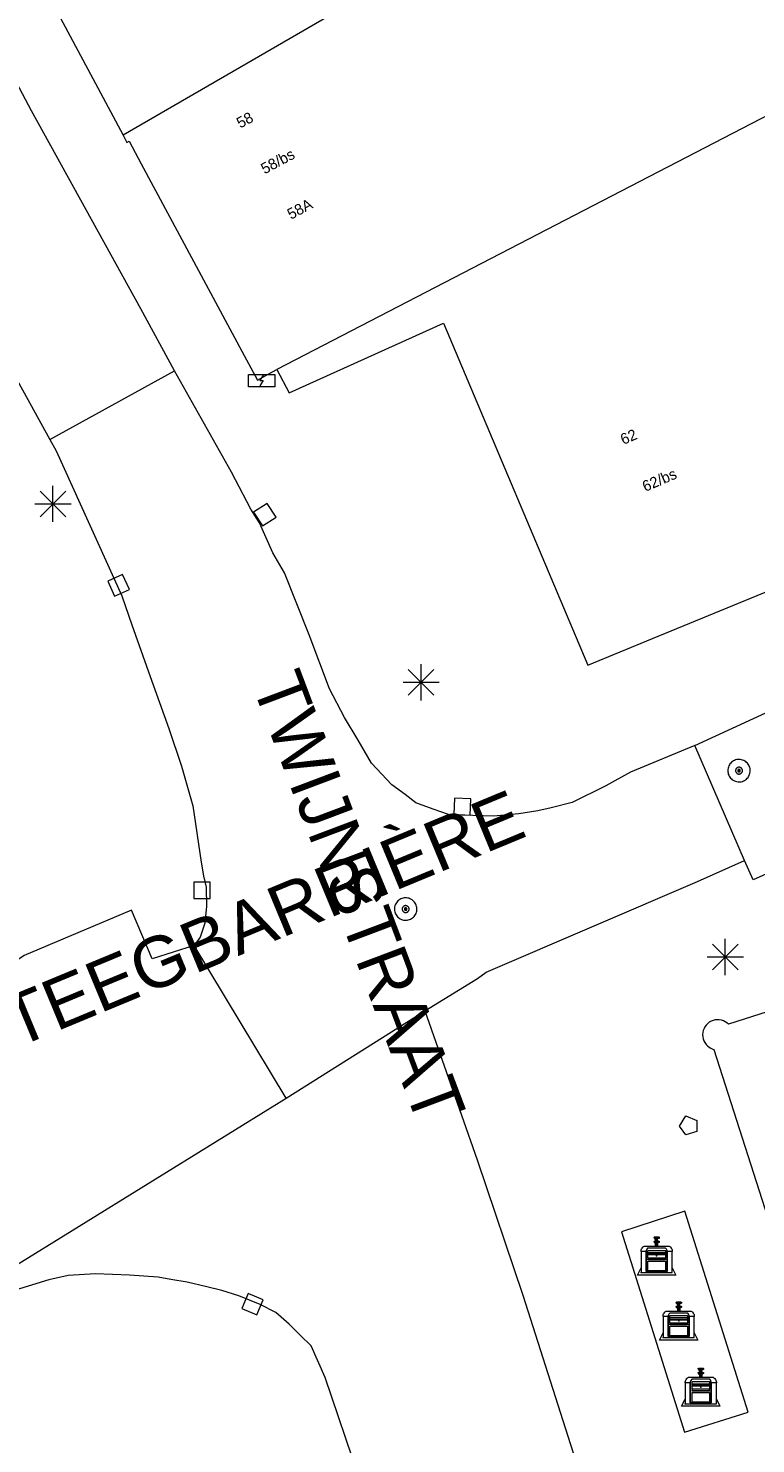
# Model space of a CAD drawing. Header units: metres. Extents: x 135779 to 137489, y 452643 to 455118.
# Tile 460 of 489: x 136945 to 136965, y 454862 to 454902. Entities that reach past the tile are written whole.
import ezdxf
from ezdxf.enums import TextEntityAlignment as Align

# ---------------------------------------------------------------- set-up
doc = ezdxf.new("R2010")
doc.units = ezdxf.units.M
for name, color, linetype, lineweight in [('KTop_BAK_Afval apart plaats', 96, 'Continuous', 13), ('KTop_KST_KAST', 40, 'Continuous', 13), ('KTop_NAR_Huisnummer tijdelijk (t)', 7, 'Continuous', 13), ('KTop_ORL_Weg_Straatnaam (t)', 7, 'Continuous', 13), ('KTop_PAL_Lichtmast', 40, 'Continuous', 13), ('KTop_PND_Grondvlaksituatie van BAG-pand [tachy]', 1, 'Continuous', 13), ('KTop_PND_Pandscheiding', 40, 'Continuous', 13), ('KTop_PUT_Brandkraan of -put', 1, 'Continuous', 13), ('KTop_PUT_Inspectie- of rioolput', 15, 'Continuous', 13), ('KTop_PUT_Kolk', 15, 'Continuous', 13), ('KTop_WGD_Rijbaan_Lokale weg', 251, 'Continuous', 13), ('KTop_WGD_Rijbaan_Lokale weg_verkeersdrempel', 40, 'Continuous', 13), ('KTop_WGD_Voetpad', 251, 'Continuous', 13)]:
    doc.layers.add(name, color=color, linetype=linetype, lineweight=lineweight)
doc.styles.add('Style-Arial', font='arial.ttf')
doc.styles.add('Style-ROVU', font='ROVU.shx')
doc.styles.add('Style-ROVUCURSIEF', font='ROVUCURSIEF.shx')

# ---------------------------------------------------------------- blocks, each defined once
blk = doc.blocks.new('BAK_Afval_apart_plaats')
at = {"layer": 'KTop_BAK_Afval apart plaats'}
for p, q in [((-0.073, 0.513), (-0.072, 0.515)), ((-0.073, 0.513), (-0.073, 0.49)), ((-0.072, 0.511), (-0.073, 0.513)), ((-0.072, 0.511), (-0.073, 0.513)), ((-0.073, 0.49), (-0.072, 0.488)), ((-0.073, 0.399), (-0.073, 0.376)), ((-0.072, 0.397), (-0.073, 0.399)), ((-0.072, 0.515), (-0.071, 0.516)), ((-0.07, 0.51), (-0.072, 0.511)), ((-0.07, 0.51), (-0.072, 0.511)), ((-0.072, 0.488), (-0.07, 0.486)), ((-0.07, 0.396), (-0.072, 0.397)), ((-0.071, 0.516), (-0.07, 0.517)), ((-0.07, 0.517), (-0.067, 0.519)), ((-0.069, 0.509), (-0.07, 0.51)), ((-0.069, 0.509), (-0.07, 0.51)), ((-0.07, 0.486), (-0.069, 0.485)), ((-0.069, 0.395), (-0.07, 0.396)), ((-0.066, 0.507), (-0.069, 0.509)), ((-0.066, 0.507), (-0.069, 0.509)), ((-0.069, 0.485), (-0.066, 0.484)), ((-0.066, 0.394), (-0.069, 0.395)), ((-0.067, 0.519), (-0.065, 0.52)), ((-0.063, 0.506), (-0.066, 0.507)), ((-0.063, 0.506), (-0.066, 0.507)), ((-0.066, 0.484), (-0.063, 0.483)), ((-0.063, 0.392), (-0.066, 0.394)), ((-0.065, 0.52), (-0.061, 0.521)), ((-0.059, 0.505), (-0.063, 0.506)), ((-0.059, 0.505), (-0.063, 0.506)), ((-0.063, 0.483), (-0.059, 0.482)), ((-0.059, 0.391), (-0.063, 0.392)), ((-0.061, 0.521), (-0.055, 0.523)), ((-0.054, 0.504), (-0.059, 0.505)), ((-0.054, 0.504), (-0.059, 0.505)), ((-0.059, 0.482), (-0.054, 0.481)), ((-0.054, 0.39), (-0.059, 0.391)), ((-0.055, 0.523), (-0.049, 0.524)), ((-0.048, 0.503), (-0.054, 0.504)), ((-0.048, 0.503), (-0.054, 0.504)), ((-0.054, 0.481), (-0.048, 0.48)), ((-0.049, 0.524), (-0.043, 0.525)), ((-0.043, 0.502), (-0.048, 0.503)), ((-0.043, 0.502), (-0.048, 0.503)), ((-0.048, 0.48), (-0.043, 0.479)), ((-0.043, 0.525), (-0.035, 0.526)), ((-0.036, 0.501), (-0.043, 0.502)), ((-0.036, 0.501), (-0.043, 0.502)), ((-0.043, 0.479), (-0.036, 0.478)), ((-0.03, 0.501), (-0.036, 0.501)), ((-0.03, 0.501), (-0.036, 0.501)), ((-0.036, 0.478), (-0.03, 0.478)), ((-0.035, 0.526), (-0.029, 0.527)), ((-0.021, 0.5), (-0.03, 0.501)), ((-0.021, 0.5), (-0.03, 0.501)), ((-0.03, 0.478), (-0.028, 0.478)), ((-0.029, 0.527), (-0.023, 0.527)), ((-0.028, 0.478), (-0.021, 0.477)), ((-0.028, 0.468), (-0.028, 0.478)), ((-0.028, 0.478), (-0.021, 0.477)), ((-0.028, 0.4), (-0.028, 0.468)), ((-0.028, 0.468), (-0.021, 0.468)), ((-0.021, 0.468), (-0.028, 0.468)), ((-0.021, 0.4), (-0.028, 0.4)), ((-0.023, 0.527), (-0.013, 0.528)), ((-0.014, 0.5), (-0.021, 0.5)), ((-0.014, 0.5), (-0.021, 0.5)), ((-0.021, 0.477), (-0.014, 0.477)), ((-0.021, 0.477), (-0.014, 0.477)), ((-0.021, 0.468), (-0.014, 0.468)), ((-0.014, 0.468), (-0.021, 0.468)), ((-0.014, 0.399), (-0.021, 0.4)), ((0, 0.5), (-0.014, 0.5)), ((0, 0.5), (-0.014, 0.5)), ((-0.014, 0.477), (0, 0.477)), ((-0.014, 0.477), (0, 0.477)), ((-0.014, 0.468), (0, 0.468)), ((0, 0.468), (-0.014, 0.468)), ((0, 0.399), (-0.014, 0.399)), ((-0.013, 0.528), (-0.005, 0.528)), ((-0.005, 0.528), (0, 0.528)), ((0, 0.528), (0.005, 0.528)), ((0, 0.5), (0, 0.477)), ((0, 0.477), (0, 0.5)), ((0, 0.477), (0, 0.5)), ((0, 0.5), (0.014, 0.5)), ((0.014, 0.5), (0, 0.5)), ((0.014, 0.477), (0, 0.477)), ((0, 0.477), (0.014, 0.477)), ((0.014, 0.468), (0, 0.468)), ((0, 0.468), (0, 0.399)), ((0, 0.468), (0, 0.399)), ((0.014, 0.468), (0, 0.468)), ((0, 0.399), (0.014, 0.399)), ((0.005, 0.528), (0.013, 0.528)), ((0.013, 0.528), (0.023, 0.527)), ((0.014, 0.5), (0.021, 0.5)), ((0.021, 0.5), (0.014, 0.5)), ((0.021, 0.477), (0.014, 0.477)), ((0.014, 0.477), (0.021, 0.477)), ((0.021, 0.468), (0.014, 0.468)), ((0.021, 0.468), (0.014, 0.468)), ((0.014, 0.399), (0.021, 0.4)), ((0.021, 0.5), (0.03, 0.501)), ((0.03, 0.501), (0.021, 0.5)), ((0.028, 0.478), (0.021, 0.477)), ((0.021, 0.477), (0.028, 0.478)), ((0.021, 0.468), (0.028, 0.468)), ((0.028, 0.468), (0.021, 0.468)), ((0.028, 0.468), (0.021, 0.468)), ((0.021, 0.4), (0.028, 0.4)), ((0.023, 0.527), (0.029, 0.527)), ((0.03, 0.478), (0.028, 0.478)), ((0.028, 0.478), (0.028, 0.468)), ((0.028, 0.4), (0.028, 0.468)), ((0.029, 0.527), (0.035, 0.526)), ((0.03, 0.501), (0.036, 0.501)), ((0.036, 0.501), (0.03, 0.501)), ((0.036, 0.478), (0.03, 0.478)), ((0.035, 0.526), (0.043, 0.525)), ((0.036, 0.501), (0.043, 0.502)), ((0.043, 0.502), (0.036, 0.501)), ((0.043, 0.479), (0.036, 0.478)), ((0.043, 0.525), (0.049, 0.524)), ((0.043, 0.502), (0.048, 0.503)), ((0.048, 0.503), (0.043, 0.502)), ((0.048, 0.48), (0.043, 0.479)), ((0.048, 0.503), (0.054, 0.504)), ((0.054, 0.504), (0.048, 0.503)), ((0.054, 0.481), (0.048, 0.48)), ((0.049, 0.524), (0.055, 0.523)), ((0.054, 0.504), (0.059, 0.505)), ((0.059, 0.505), (0.054, 0.504)), ((0.059, 0.482), (0.054, 0.481)), ((0.054, 0.39), (0.059, 0.391)), ((0.055, 0.523), (0.061, 0.521)), ((0.059, 0.505), (0.063, 0.506)), ((0.063, 0.506), (0.059, 0.505)), ((0.063, 0.483), (0.059, 0.482)), ((0.059, 0.391), (0.063, 0.392)), ((0.061, 0.521), (0.065, 0.52)), ((0.063, 0.506), (0.066, 0.507)), ((0.066, 0.507), (0.063, 0.506)), ((0.066, 0.484), (0.063, 0.483)), ((0.063, 0.392), (0.066, 0.394)), ((0.065, 0.52), (0.067, 0.519)), ((0.066, 0.507), (0.069, 0.509)), ((0.069, 0.509), (0.066, 0.507)), ((0.069, 0.485), (0.066, 0.484)), ((0.066, 0.394), (0.069, 0.395)), ((0.067, 0.519), (0.07, 0.517)), ((0.069, 0.509), (0.07, 0.51)), ((0.07, 0.51), (0.069, 0.509)), ((0.07, 0.486), (0.069, 0.485)), ((0.069, 0.395), (0.07, 0.396)), ((0.07, 0.517), (0.071, 0.516)), ((0.07, 0.51), (0.072, 0.511)), ((0.072, 0.511), (0.07, 0.51)), ((0.072, 0.488), (0.07, 0.486)), ((0.07, 0.396), (0.072, 0.397)), ((0.071, 0.516), (0.072, 0.515)), ((0.072, 0.515), (0.073, 0.513)), ((0.072, 0.511), (0.073, 0.513)), ((0.073, 0.513), (0.072, 0.511)), ((0.073, 0.49), (0.072, 0.488)), ((0.072, 0.397), (0.073, 0.399)), ((0.073, 0.513), (0.073, 0.49)), ((0.073, 0.399), (0.073, 0.376)), ((-0.43, 0.141), (-0.425, 0.168)), ((-0.43, 0.118), (-0.43, 0.141)), ((-0.29, 0.118), (-0.43, 0.118)), ((-0.43, 0.118), (-0.43, -0.457)), ((-0.29, 0.118), (-0.43, 0.118)), ((-0.425, 0.168), (-0.416, 0.193)), ((-0.416, 0.193), (-0.403, 0.215)), ((-0.403, 0.215), (-0.384, 0.24)), ((-0.384, 0.24), (-0.364, 0.258)), ((-0.364, 0.258), (-0.342, 0.272)), ((-0.342, 0.272), (0, 0.272)), ((-0.282, 0.167), (-0.29, 0.146)), ((-0.282, 0.167), (-0.29, 0.146)), ((-0.29, 0.146), (-0.29, 0.118)), ((-0.29, 0.146), (-0.29, 0.118)), ((-0.29, -0.429), (-0.29, 0.118)), ((-0.29, 0.118), (-0.29, -0.429)), ((-0.273, 0.186), (-0.282, 0.167)), ((-0.273, 0.186), (-0.282, 0.167)), ((-0.248, 0.217), (-0.273, 0.186)), ((-0.248, 0.217), (-0.273, 0.186)), ((0.248, 0.217), (-0.248, 0.217)), ((0.248, 0.217), (-0.248, 0.217)), ((-0.242, 0.081), (-0.242, 0.153)), ((-0.242, 0.153), (0.242, 0.153)), ((0.242, 0.081), (-0.242, 0.081)), ((-0.242, 0.034), (-0.242, 0.081)), ((-0.242, 0.081), (0.242, 0.081)), ((-0.242, -0.059), (-0.242, 0.034)), ((-0.242, 0.034), (0.242, 0.034)), ((0.242, 0.034), (-0.242, 0.034)), ((-0.073, 0.376), (-0.072, 0.374)), ((-0.072, 0.374), (-0.07, 0.373)), ((-0.07, 0.373), (-0.069, 0.371)), ((-0.069, 0.371), (-0.066, 0.37)), ((-0.066, 0.37), (-0.063, 0.369)), ((-0.063, 0.369), (-0.059, 0.368)), ((-0.059, 0.368), (-0.054, 0.367)), ((-0.048, 0.389), (-0.054, 0.39)), ((-0.054, 0.367), (-0.048, 0.366)), ((-0.043, 0.388), (-0.048, 0.389)), ((-0.048, 0.366), (-0.043, 0.365)), ((-0.036, 0.388), (-0.043, 0.388)), ((-0.043, 0.365), (-0.036, 0.364)), ((-0.03, 0.387), (-0.036, 0.388)), ((-0.036, 0.364), (-0.03, 0.364)), ((-0.021, 0.387), (-0.03, 0.387)), ((-0.03, 0.364), (-0.028, 0.364)), ((-0.028, 0.364), (-0.021, 0.363)), ((-0.028, 0.355), (-0.028, 0.364)), ((-0.028, 0.364), (-0.021, 0.363)), ((-0.028, 0.272), (-0.028, 0.355)), ((-0.028, 0.355), (-0.021, 0.354)), ((-0.021, 0.354), (-0.028, 0.355)), ((0.028, 0.272), (-0.028, 0.272)), ((-0.014, 0.386), (-0.021, 0.387)), ((-0.021, 0.363), (-0.014, 0.363)), ((-0.021, 0.363), (-0.014, 0.363)), ((-0.021, 0.354), (-0.014, 0.354)), ((-0.014, 0.354), (-0.021, 0.354)), ((0, 0.386), (-0.014, 0.386)), ((-0.014, 0.363), (0, 0.363)), ((-0.014, 0.363), (0, 0.363)), ((-0.014, 0.354), (0, 0.354)), ((0, 0.354), (-0.014, 0.354)), ((0, 0.363), (0, 0.386)), ((0, 0.363), (0, 0.386)), ((0, 0.386), (0.014, 0.386)), ((0.014, 0.363), (0, 0.363)), ((0, 0.363), (0.014, 0.363)), ((0, 0.354), (0.014, 0.354)), ((0, 0.272), (0, 0.354)), ((0, 0.354), (0, 0.272)), ((0.014, 0.354), (0, 0.354)), ((0, 0.272), (0.342, 0.272)), ((0.028, 0.272), (0, 0.272)), ((0, 0.272), (0.028, 0.272)), ((0.014, 0.386), (0.021, 0.387)), ((0.021, 0.363), (0.014, 0.363)), ((0.014, 0.363), (0.021, 0.363)), ((0.014, 0.354), (0.021, 0.354)), ((0.021, 0.354), (0.014, 0.354)), ((0.021, 0.387), (0.03, 0.387)), ((0.028, 0.364), (0.021, 0.363)), ((0.021, 0.363), (0.028, 0.364)), ((0.021, 0.354), (0.028, 0.355)), ((0.028, 0.355), (0.021, 0.354)), ((0.03, 0.364), (0.028, 0.364)), ((0.028, 0.364), (0.028, 0.355)), ((0.028, 0.355), (0.028, 0.272)), ((0.03, 0.387), (0.036, 0.388)), ((0.036, 0.364), (0.03, 0.364)), ((0.036, 0.388), (0.043, 0.388)), ((0.043, 0.365), (0.036, 0.364)), ((0.043, 0.388), (0.048, 0.389)), ((0.048, 0.366), (0.043, 0.365)), ((0.048, 0.389), (0.054, 0.39)), ((0.054, 0.367), (0.048, 0.366)), ((0.059, 0.368), (0.054, 0.367)), ((0.063, 0.369), (0.059, 0.368)), ((0.066, 0.37), (0.063, 0.369)), ((0.069, 0.371), (0.066, 0.37)), ((0.07, 0.373), (0.069, 0.371)), ((0.072, 0.374), (0.07, 0.373)), ((0.073, 0.376), (0.072, 0.374)), ((0.242, 0.153), (0.242, 0.081)), ((0.242, 0.081), (0.242, 0.034)), ((0.242, 0.034), (0.242, -0.059)), ((0.273, 0.186), (0.248, 0.217)), ((0.273, 0.186), (0.248, 0.217)), ((0.282, 0.167), (0.273, 0.186)), ((0.282, 0.167), (0.273, 0.186)), ((0.29, 0.146), (0.282, 0.167)), ((0.29, 0.146), (0.282, 0.167)), ((0.29, 0.118), (0.29, 0.146)), ((0.29, 0.118), (0.29, 0.146)), ((0.43, 0.118), (0.29, 0.118)), ((0.29, 0.118), (0.29, -0.429)), ((0.43, 0.118), (0.29, 0.118)), ((0.29, -0.429), (0.29, 0.118)), ((0.342, 0.272), (0.364, 0.258)), ((0.364, 0.258), (0.384, 0.24)), ((0.384, 0.24), (0.403, 0.215)), ((0.403, 0.215), (0.416, 0.193)), ((0.416, 0.193), (0.425, 0.168)), ((0.425, 0.168), (0.43, 0.141)), ((0.43, 0.141), (0.43, 0.118)), ((0.43, -0.457), (0.43, 0.118)), ((-0.528, -0.528), (-0.43, -0.332)), ((-0.43, -0.332), (-0.43, -0.457)), ((0.242, -0.059), (-0.242, -0.059)), ((-0.242, -0.059), (-0.242, -0.092)), ((0.242, -0.059), (-0.242, -0.059)), ((-0.242, -0.092), (0.242, -0.092)), ((-0.242, -0.11), (-0.242, -0.092)), ((-0.242, -0.092), (0.242, -0.092)), ((0.242, -0.11), (-0.242, -0.11)), ((0.242, -0.11), (-0.242, -0.11)), ((-0.242, -0.147), (0.242, -0.147)), ((-0.242, -0.41), (-0.242, -0.147)), ((0.242, -0.11), (0.242, -0.059)), ((0.242, -0.092), (0.242, -0.11)), ((0.242, -0.092), (0.242, -0.11)), ((0.242, -0.147), (0.242, -0.41)), ((0.43, -0.457), (0.43, -0.332)), ((0.43, -0.332), (0.528, -0.528)), ((0.528, -0.528), (-0.528, -0.528)), ((-0.43, -0.457), (0.43, -0.457)), ((-0.43, -0.457), (0.43, -0.457)), ((0.29, -0.429), (-0.29, -0.429)), ((-0.29, -0.429), (0.29, -0.429)), ((0.242, -0.41), (-0.242, -0.41))]:
    blk.add_line(p, q, dxfattribs=at)
at = {"layer": 'KTop_BAK_Afval apart plaats', "flags": 128}
blk.add_lwpolyline([(0.029, 0.413), (0.035, 0.412), (0.043, 0.411), (0.049, 0.41), (0.055, 0.409), (0.061, 0.407), (0.065, 0.406), (0.067, 0.405), (0.07, 0.403), (0.071, 0.402), (0.072, 0.401), (0.073, 0.399), (0.072, 0.397), (0.07, 0.396), (0.069, 0.395), (0.066, 0.394), (0.063, 0.392), (0.059, 0.391), (0.054, 0.39), (0.048, 0.389), (0.043, 0.388), (0.036, 0.388), (0.03, 0.387), (0.021, 0.387), (0.014, 0.386), (0, 0.386), (-0.014, 0.386), (-0.021, 0.387), (-0.03, 0.387), (-0.036, 0.388), (-0.043, 0.388), (-0.048, 0.389), (-0.054, 0.39), (-0.059, 0.391), (-0.063, 0.392), (-0.066, 0.394), (-0.069, 0.395), (-0.07, 0.396), (-0.072, 0.397), (-0.073, 0.399), (-0.072, 0.401), (-0.071, 0.402), (-0.07, 0.403), (-0.067, 0.405), (-0.065, 0.406), (-0.061, 0.407), (-0.055, 0.409), (-0.049, 0.41), (-0.043, 0.411), (-0.035, 0.412), (-0.029, 0.413), (-0.028, 0.413), (-0.028, 0.4), (-0.021, 0.4), (-0.014, 0.399), (0, 0.399), (0.014, 0.399), (0.021, 0.4), (0.028, 0.4), (0.028, 0.413), (0.029, 0.413), (0.028, 0.413)], dxfattribs=at)
at = {"layer": 'KTop_BAK_Afval apart plaats'}
for p in [(0, 0), (-0.43, -0.457)]:
    blk.add_point(p, dxfattribs=at)
blk = doc.blocks.new('KST_KAST')
at = {"layer": 'KTop_KST_KAST', "flags": 128}
blk.add_lwpolyline([(-0.365, 0.169), (0.365, 0.169), (0.365, -0.169), (-0.365, -0.169), (-0.365, 0.169)], close=True, dxfattribs=at)
blk.add_lwpolyline([(0.045, 0.146), (-0.045, 0), (0.045, 0), (-0.045, -0.146)], dxfattribs=at)
blk = doc.blocks.new('PAL_Lichtmast')
at = {"layer": 'KTop_PAL_Lichtmast'}
for p, q in [((0, -0.5), (0, 0.5)), ((-0.354, -0.354), (0.354, 0.354)), ((0.354, -0.354), (-0.354, 0.354)), ((-0.5, 0), (0.5, 0))]:
    blk.add_line(p, q, dxfattribs=at)
blk = doc.blocks.new('PUT_Kolk')
at = {"layer": 'KTop_PUT_Kolk', "flags": 128}
blk.add_lwpolyline([(0.225, -0.225), (0.225, 0.225), (-0.225, 0.225), (-0.225, -0.225), (0.225, -0.225)], dxfattribs=at)
blk = doc.blocks.new('PUT_Brandkraan_of_-put')
at = {"layer": 'KTop_PUT_Brandkraan of -put'}
for p, q in [((-0.25, 0.034), (0, 0.25)), ((-0.158, -0.25), (-0.25, 0.034)), ((0, 0.25), (0.25, 0.033)), ((0.25, 0.033), (0.158, -0.25)), ((0.158, -0.25), (-0.158, -0.25))]:
    blk.add_line(p, q, dxfattribs=at)
blk = doc.blocks.new('PUT_Inspectie-_of_rioolput')
at = {"layer": 'KTop_PUT_Inspectie- of rioolput', "flags": 128}
for points in [[(0.31, 0), (0.308, 0.032), (0.303, 0.064), (0.294, 0.095), (0.283, 0.126), (0.268, 0.155), (0.25, 0.182), (0.23, 0.207), (0.207, 0.23), (0.182, 0.25), (0.154, 0.268), (0.126, 0.283), (0.095, 0.294), (0.064, 0.303), (0.032, 0.308), (0, 0.309), (-0.032, 0.308), (-0.064, 0.303), (-0.096, 0.294), (-0.126, 0.283), (-0.155, 0.268), (-0.182, 0.25), (-0.207, 0.23), (-0.23, 0.207), (-0.25, 0.182), (-0.268, 0.154), (-0.283, 0.126), (-0.294, 0.095), (-0.303, 0.064), (-0.308, 0.032), (-0.309, 0), (-0.308, -0.032), (-0.303, -0.064), (-0.294, -0.096), (-0.283, -0.126), (-0.268, -0.155), (-0.25, -0.182), (-0.23, -0.207), (-0.207, -0.23), (-0.182, -0.25), (-0.155, -0.268), (-0.126, -0.283), (-0.096, -0.294), (-0.064, -0.303), (-0.032, -0.308), (0, -0.309), (0.032, -0.308), (0.064, -0.303), (0.095, -0.294), (0.126, -0.283), (0.155, -0.268), (0.182, -0.25), (0.207, -0.23), (0.23, -0.207), (0.25, -0.182), (0.268, -0.155), (0.283, -0.126), (0.294, -0.096), (0.303, -0.064), (0.308, -0.032), (0.31, 0)], [(0.095, 0), (0.094, 0.009), (0.092, 0.019), (0.09, 0.029), (0.086, 0.038), (0.082, 0.047), (0.076, 0.055), (0.07, 0.063), (0.063, 0.07), (0.055, 0.076), (0.047, 0.082), (0.038, 0.086), (0.029, 0.09), (0.019, 0.092), (0.009, 0.094), (0, 0.094), (-0.01, 0.094), (-0.02, 0.092), (-0.029, 0.09), (-0.039, 0.086), (-0.048, 0.082), (-0.056, 0.076), (-0.064, 0.07), (-0.071, 0.063), (-0.077, 0.055), (-0.082, 0.047), (-0.087, 0.038), (-0.09, 0.029), (-0.093, 0.019), (-0.094, 0.009), (-0.095, 0), (-0.094, -0.01), (-0.093, -0.02), (-0.09, -0.029), (-0.087, -0.039), (-0.082, -0.048), (-0.077, -0.056), (-0.071, -0.064), (-0.064, -0.071), (-0.056, -0.077), (-0.047, -0.082), (-0.039, -0.087), (-0.029, -0.09), (-0.02, -0.093), (-0.01, -0.094), (0, -0.095), (0.009, -0.094), (0.019, -0.093), (0.029, -0.09), (0.038, -0.087), (0.047, -0.082), (0.055, -0.077), (0.063, -0.071), (0.07, -0.064), (0.076, -0.056), (0.082, -0.047), (0.086, -0.039), (0.09, -0.029), (0.092, -0.02), (0.094, -0.01), (0.095, 0)], [(0.035, 0), (0.034, 0.003), (0.034, 0.007), (0.033, 0.01), (0.031, 0.014), (0.03, 0.017), (0.028, 0.02), (0.026, 0.023), (0.023, 0.026), (0.02, 0.028), (0.017, 0.03), (0.014, 0.031), (0.01, 0.033), (0.007, 0.034), (0.003, 0.034), (0, 0.034), (-0.004, 0.034), (-0.007, 0.034), (-0.011, 0.033), (-0.014, 0.031), (-0.018, 0.03), (-0.021, 0.028), (-0.023, 0.026), (-0.026, 0.023), (-0.028, 0.02), (-0.03, 0.017), (-0.032, 0.014), (-0.033, 0.01), (-0.034, 0.007), (-0.035, 0.003), (-0.035, 0), (-0.035, -0.004), (-0.034, -0.007), (-0.033, -0.011), (-0.032, -0.014), (-0.03, -0.018), (-0.028, -0.021), (-0.026, -0.023), (-0.023, -0.026), (-0.021, -0.028), (-0.017, -0.03), (-0.014, -0.032), (-0.011, -0.033), (-0.007, -0.034), (-0.004, -0.035), (0, -0.035), (0.003, -0.035), (0.007, -0.034), (0.01, -0.033), (0.014, -0.032), (0.017, -0.03), (0.02, -0.028), (0.023, -0.026), (0.026, -0.023), (0.028, -0.021), (0.03, -0.017), (0.031, -0.014), (0.033, -0.011), (0.034, -0.007), (0.034, -0.004), (0.035, 0)], [(0.01, 0.02), (0.007, 0.02), (0.005, 0.021), (0.003, 0.022), (0.001, 0.022), (-0.001, 0.022), (-0.004, 0.022), (-0.006, 0.021), (-0.008, 0.02), (-0.01, 0.019), (-0.012, 0.018), (-0.014, 0.017), (-0.016, 0.015), (-0.017, 0.013), (-0.019, 0.012), (-0.02, 0.009), (-0.021, 0.007), (-0.022, 0.005), (-0.022, 0.003), (-0.022, 0.001), (-0.022, -0.001), (-0.022, -0.004), (-0.022, -0.006), (-0.021, -0.008), (-0.02, -0.01), (-0.019, -0.012), (-0.017, -0.014), (-0.016, -0.016), (-0.014, -0.017), (-0.012, -0.019), (-0.01, -0.02), (-0.008, -0.021), (-0.006, -0.022), (-0.003, -0.022), (-0.001, -0.022), (0.001, -0.022), (0.003, -0.022), (0.005, -0.022), (0.008, -0.021), (0.01, -0.02), (0.012, -0.019), (0.014, -0.017), (0.015, -0.016), (0.017, -0.014), (0.018, -0.012), (0.02, -0.01), (0.02, -0.008), (0.021, -0.006), (0.022, -0.003), (0.022, -0.001), (0.022, 0.001), (0.022, 0.003), (0.021, 0.005), (0.02, 0.008), (0.019, 0.01), (0.018, 0.012), (0.017, 0.014), (0.015, 0.015), (0.013, 0.017), (0.012, 0.018), (0.01, 0.02)]]:
    blk.add_lwpolyline(points, dxfattribs=at)

msp = doc.modelspace()

# ---------------------------------------------------------------- linework, layer by layer
at = {"layer": 'KTop_PND_Grondvlaksituatie van BAG-pand [tachy]', "flags": 128}
for points in [[(136945.708, 454902.346), (136947.722, 454898.577)], [(136947.722, 454898.577), (136947.831, 454898.374), (136947.892, 454898.407), (136948.227, 454897.787), (136951.068, 454892.496), (136951.431, 454891.821), (136951.727, 454891.98), (136951.971, 454892.111)], [(136951.971, 454892.111), (136952.311, 454891.471), (136956.571, 454893.391), (136960.551, 454883.961), (136962.339, 454884.697), (136965.581, 454886.031), (136965.601, 454885.981), (136973.431, 454889.211), (136973.437, 454889.214)], [(136973.941, 454877.093), (136964.433, 454874.058), (136964.39, 454874.096), (136964.342, 454874.128), (136964.29, 454874.153), (136964.235, 454874.171), (136964.178, 454874.181), (136964.12, 454874.183), (136964.063, 454874.177), (136964.007, 454874.163), (136963.953, 454874.141), (136963.903, 454874.112), (136963.858, 454874.077), (136963.818, 454874.036), (136963.783, 454873.989), (136963.756, 454873.938), (136963.736, 454873.884), (136963.723, 454873.828), (136963.719, 454873.77), (136963.722, 454873.713), (136963.734, 454873.656), (136963.753, 454873.602), (136963.779, 454873.551), (136963.812, 454873.503), (136963.852, 454873.461), (136963.897, 454873.425), (136963.946, 454873.395), (136963.999, 454873.373), (136964.027, 454873.364), (136967.392, 454862.87)]]:
    msp.add_lwpolyline(points, dxfattribs=at)
at = {"layer": 'KTop_PND_Pandscheiding', "flags": 128}
for points in [[(136971.144, 454912.134), (136966.046, 454909.118), (136965.616, 454909.856), (136963.657, 454908.797), (136964.061, 454908.033), (136947.722, 454898.577)], [(136968.394, 454900.615), (136951.971, 454892.111)]]:
    msp.add_lwpolyline(points, dxfattribs=at)
at = {"layer": 'KTop_WGD_Rijbaan_Lokale weg', "flags": 128}
for points in [[(136918.396, 454958.027), (136918.614, 454957.031), (136918.814, 454956.022), (136919.443, 454953.129), (136920.104, 454950.349), (136922.427, 454941.865), (136923.335, 454938.853), (136924.599, 454934.933), (136925.334, 454932.627), (136926.616, 454929.023), (136928.109, 454924.852), (136928.855, 454922.854), (136930.709, 454918.192), (136933.857, 454911.655), (136937.257, 454905.466), (136939.157, 454902.003), (136940.695, 454899.202), (136942.487, 454895.947), (136944.183, 454892.918), (136945.698, 454890.186)], [(136949.139, 454892.079), (136948.211, 454893.786), (136945.199, 454899.244), (136938.835, 454911.261), (136937.228, 454914.075), (136935.808, 454916.798), (136935.274, 454917.852), (136934.353, 454919.663), (136932.659, 454923.764), (136930.822, 454928.691), (136926.114, 454943.627), (136924.125, 454950.723), (136923.695, 454952.463), (136923.601, 454952.88)], [(136945.698, 454890.186), (136949.139, 454892.079)], [(136963.503, 454881.747), (136976.679, 454887.801)], [(136964.878, 454878.569), (136963.503, 454881.747)], [(136966.549, 454878.679), (136965.114, 454878.037), (136964.878, 454878.569)], [(136949.687, 454876.232), (136948.531, 454875.865), (136947.955, 454877.203), (136944.994, 454875.953), (136943.449, 454874.923), (136940.798, 454873.503), (136941.555, 454872.134), (136936.698, 454869.566), (136932.516, 454868.359), (136928.748, 454867.397)], [(136952.225, 454872.019), (136949.687, 454876.232)], [(136952.225, 454872.019), (136956.051, 454874.426)], [(136956.051, 454874.426), (136957.061, 454871.553), (136957.494, 454870.319), (136958.752, 454866.584), (136961.037, 454859.447), (136964.745, 454848.096), (136967.833, 454838.582)], [(136942.692, 454866.137), (136952.225, 454872.019)], [(136954.231, 454861.573), (136953.305, 454864.316), (136952.911, 454865.186), (136952.612, 454865.481), (136952.308, 454865.788), (136951.935, 454866.111), (136951.507, 454866.326), (136950.914, 454866.571), (136950.448, 454866.719), (136950.036, 454866.815), (136949.495, 454866.946), (136949.04, 454867.02), (136948.69, 454867.084), (136947.9, 454867.134), (136946.961, 454867.172), (136946.213, 454867.124), (136945.671, 454867.005), (136944.748, 454866.721), (136943.32, 454866.315), (136942.692, 454866.137)]]:
    msp.add_lwpolyline(points, dxfattribs=at)
at = {"layer": 'KTop_WGD_Rijbaan_Lokale weg_verkeersdrempel', "flags": 128}
for points in [[(136963.503, 454881.747), (136961.725, 454881.007), (136961.046, 454880.629), (136960.12, 454880.175), (136959.537, 454880.029), (136959.174, 454879.938), (136958.643, 454879.86), (136957.949, 454879.797), (136957.38, 454879.81), (136956.703, 454879.839), (136956.279, 454879.987), (136955.803, 454880.166), (136955.506, 454880.389), (136955.145, 454880.659), (136954.58, 454881.26), (136954.211, 454881.891), (136953.833, 454882.513), (136953.419, 454883.307), (136952.858, 454884.794), (136952.183, 454886.501), (136951.853, 454887.061), (136951.49, 454887.88), (136951.249, 454888.258), (136950.715, 454889.278), (136949.139, 454892.079)], [(136945.698, 454890.186), (136945.873, 454889.871), (136947.689, 454885.875), (136947.965, 454885.068), (136948.467, 454883.65), (136948.984, 454882.211), (136949.338, 454881.171), (136949.647, 454880.081), (136949.88, 454878.528), (136949.956, 454878.092), (136949.961, 454878.072), (136950.019, 454877.838), (136950.022, 454877.309), (136949.982, 454876.845), (136949.848, 454876.455), (136949.687, 454876.232)], [(136956.051, 454874.426), (136957.504, 454875.316), (136957.741, 454875.489), (136957.807, 454875.522), (136963.575, 454877.989), (136964.878, 454878.569)]]:
    msp.add_lwpolyline(points, dxfattribs=at)
at = {"layer": 'KTop_WGD_Voetpad', "flags": 128}
msp.add_lwpolyline([(136963.214, 454862.805), (136964.976, 454863.355), (136963.224, 454868.901), (136961.475, 454868.333), (136963.214, 454862.805)], dxfattribs=at)

# ---------------------------------------------------------------- block references
at = {"layer": 'KTop_BAK_Afval apart plaats'}
for p in [(136962.449, 454867.669), (136963.058, 454865.876), (136963.667, 454864.049)]:
    msp.add_blockref('BAK_Afval_apart_plaats', p, dxfattribs=at)
at = {"layer": 'KTop_KST_KAST'}
msp.add_blockref('KST_KAST', (136951.547, 454891.807), dxfattribs=at)
at = {"layer": 'KTop_PAL_Lichtmast'}
for p in [(136945.787, 454888.408), (136955.95, 454883.487), (136964.342, 454875.912)]:
    msp.add_blockref('PAL_Lichtmast', p, dxfattribs=at)
at = {"layer": 'KTop_PUT_Brandkraan of -put', "rotation": 17.77893777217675}
msp.add_blockref('PUT_Brandkraan_of_-put', (136963.332, 454871.292), dxfattribs=at)
at = {"layer": 'KTop_PUT_Inspectie- of rioolput'}
for p, rotation in [((136964.722, 454881.05), 203.3963037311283), ((136955.522, 454877.233), 301.4885446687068)]:
    msp.add_blockref('PUT_Inspectie-_of_rioolput', p, dxfattribs=dict(at, rotation=rotation))
at = {"layer": 'KTop_PUT_Kolk'}
for p, rotation in [((136951.636, 454888.111), 212.5202049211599), ((136947.599, 454886.162), 204.4396334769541), ((136957.087, 454880.059), 267.5471751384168), ((136949.902, 454877.75), 0.3249253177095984), ((136951.297, 454866.338), 67.55186388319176)]:
    msp.add_blockref('PUT_Kolk', p, dxfattribs=dict(at, rotation=rotation))

# ---------------------------------------------------------------- texts
at = {"layer": 'KTop_NAR_Huisnummer tijdelijk (t)', "style": 'Style-ROVUCURSIEF'}
for s, rotation, p in [('58', 28, (136950.886, 454898.888)), ('58/bs', 28, (136951.558, 454897.625)), ('58A', 28.2, (136952.286, 454896.372)), ('62', 23.4, (136961.471, 454890.169)), ('62/bs', 23.4, (136962.076, 454888.872))]:
    msp.add_text(s, height=0.3, rotation=rotation, dxfattribs=at).set_placement(p, align=Align.MIDDLE_LEFT)
at = {"layer": 'KTop_ORL_Weg_Straatnaam (t)'}
for s, rotation, style, p in [('TWIJNSTRAAT', 290.6633, 'Style-ROVU', (136951.264, 454883.446)), ('TOLSTEEGBARRIÈRE', 22.5325, 'Style-Arial', (136940.05, 454871.433))]:
    msp.add_text(s, height=1.4, rotation=rotation, dxfattribs=dict(at, style=style)).set_placement(p)

doc.saveas('drawing.dxf')
